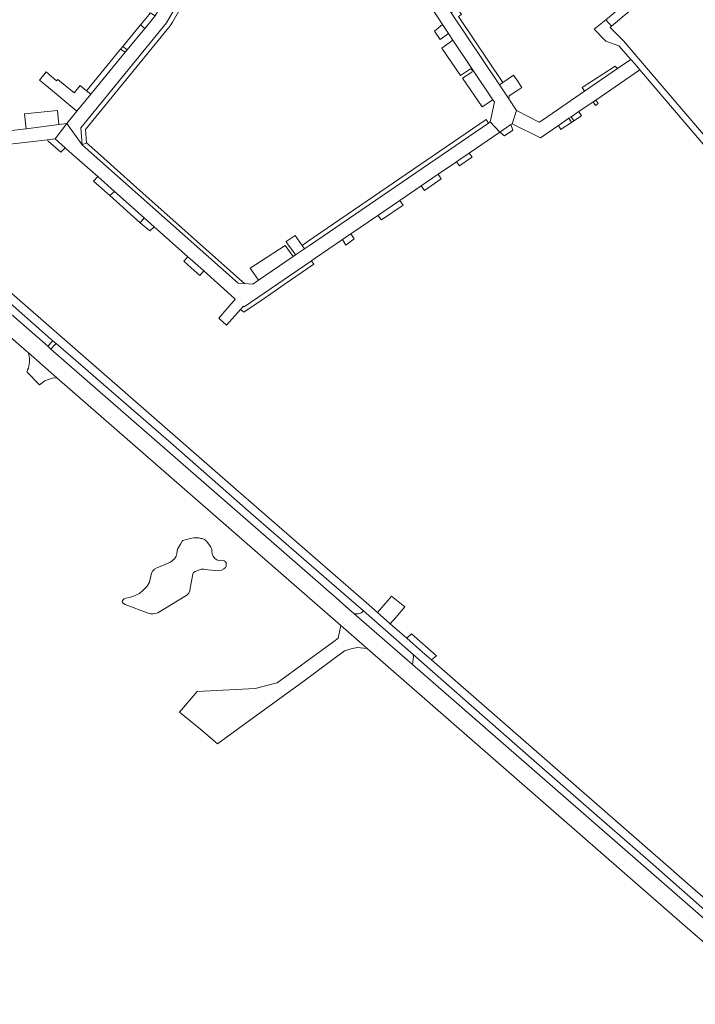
# Model space of a CAD drawing. Header units: metres. Extents: x 166325 to 190320, y 381923 to 404576.
# Tile 888 of 1056: x 175790 to 176003, y 401012 to 401322. Entities that reach past the tile are written whole.
import ezdxf

# ---------------------------------------------------------------- set-up
doc = ezdxf.new("R2010")
doc.units = ezdxf.units.M
for name, color, linetype, lineweight in [('B-WE-OG-WATER_MEER-GV', 8, 'Continuous', 18), ('B-WE-VH-VERHARDING_ASFALT-GV', 8, 'Continuous', 18), ('B-WE-VH-VERHARDING_BETON-GV', 8, 'Continuous', 18), ('B-WE-VH-VERHARDING_BETONSTRAATSTEEN-GV', 8, 'Continuous', 18), ('B-WE-VH-VERHARDING_FUNDERING_ZAND-GV', 8, 'Continuous', 18)]:
    doc.layers.add(name, color=color, linetype=linetype, lineweight=lineweight)

msp = doc.modelspace()

# ---------------------------------------------------------------- linework, layer by layer
at = {"layer": 'B-WE-OG-WATER_MEER-GV', "flags": 128}
msp.add_lwpolyline([(175844.896, 401147.836), (175845.072, 401148.3), (175845.671, 401148.66), (175847.551, 401149.431), (175848.356, 401149.367), (175849.625, 401149.18), (175852.999, 401148.833), (175853.959, 401149.038), (175854.703, 401149.46), (175855.21, 401149.944), (175855.386, 401150.295), (175855.407, 401150.8), (175855.449, 401151.161), (175855.367, 401151.492), (175855.069, 401151.854), (175854.78, 401152.05), (175854.243, 401152.165), (175853.697, 401152.197), (175853.067, 401152.136), (175852.427, 401152.364), (175851.829, 401152.778), (175851.284, 401153.439), (175851.027, 401154.162), (175850.946, 401154.926), (175850.885, 401155.659), (175850.618, 401156.361), (175850.206, 401156.971), (175849.609, 401157.715), (175849.125, 401158.304), (175848.547, 401158.738), (175847.846, 401159.008), (175847.382, 401159.091), (175846.752, 401159.216), (175845.947, 401159.249), (175845.266, 401159.229), (175844.585, 401159.117), (175843.79, 401158.922), (175842.066, 401158.564), (175841.807, 401158.44), (175841.57, 401158.196), (175840.976, 401157.317), (175840.03, 401155.66), (175839.823, 401154.375), (175839.629, 401153.521), (175839.172, 401152.624), (175837.923, 401151.648), (175836.406, 401150.971), (175833.613, 401149.817), (175832.866, 401149.376), (175832.306, 401148.869), (175831.914, 401148.159), (175831.206, 401145.32), (175830.471, 401144.062), (175829.303, 401142.733), (175828.114, 401141.765), (175826.255, 401140.911), (175824.974, 401140.46), (175823.828, 401140.214), (175823.25, 401140.019), (175822.847, 401139.658), (175822.671, 401139.318), (175822.794, 401138.843), (175823.062, 401138.595), (175823.536, 401138.243), (175830.859, 401135.516), (175831.705, 401135.37), (175832.428, 401135.369), (175833.13, 401135.471), (175833.863, 401135.604), (175842.489, 401140.853), (175843.006, 401141.203), (175843.523, 401141.749), (175843.916, 401142.409), (175844.124, 401143.44)], close=True, dxfattribs=at)
at = {"layer": 'B-WE-VH-VERHARDING_ASFALT-GV', "flags": 128}
for points in [[(175980.528, 401327.051), (175980.09, 401326.67), (175978.471, 401325.3), (175976.862, 401323.939), (175975.103, 401322.484), (175975.976, 401321.449), (175976.848, 401320.413), (175977.473, 401320.947), (175978.615, 401321.908), (175980.203, 401323.244), (175981.88, 401324.655), (175982.234, 401324.975), (175981.381, 401326.013)], [(175975.976, 401321.449), (175975.103, 401322.484), (175971.38, 401319.473), (175975.117, 401315.715), (175979.195, 401314.308), (175982.957, 401309.977), (175984.305, 401308.445), (175985.792, 401306.703), (175986.353, 401306.045), (176041.396, 401241.559), (176041.837, 401241.911), (176042.929, 401242.784), (176043.056, 401242.886), (175987.929, 401307.361), (175980.669, 401315.851), (175976.419, 401320.039), (175976.848, 401320.413)], [(175792.577, 401211.604), (175796.586, 401207.514), (175796.977, 401207.804), (175798.261, 401208.758), (175800.528, 401209.579), (175802.039, 401209.71), (175792.976, 401217.611), (175793.173, 401217.022), (175793.318, 401216.418), (175793.411, 401215.804), (175793.45, 401215.185), (175793.436, 401214.564), (175793.368, 401213.946), (175793.247, 401213.337), (175793.074, 401212.741), (175792.85, 401212.162), (175792.763, 401211.983)], [(175898.682, 401136.283), (175898.626, 401136.216), (175898.296, 401135.894), (175897.915, 401135.633), (175897.495, 401135.442), (175897.048, 401135.327), (175896.588, 401135.29), (175896.128, 401135.332), (175895.683, 401135.454), (175914.135, 401119.375), (175914.446, 401121.739), (175914.389, 401122.501)]]:
    msp.add_lwpolyline(points, close=True, dxfattribs=at)
for points in [[(176027.126, 401020.852), (176000, 401044.554), (175914.135, 401119.375), (175895.683, 401135.454), (175894.124, 401136.812), (175890.087, 401140.333), (175889.141, 401141.157), (175887.909, 401142.231), (175885.167, 401144.622), (175800.203, 401218.709), (175799.188, 401219.593), (175769.36, 401245.603)], [(176027.126, 401020.852), (176000, 401044.554), (175914.135, 401119.375), (175895.683, 401135.454), (175894.124, 401136.812), (175890.087, 401140.333), (175889.141, 401141.157), (175887.909, 401142.231), (175885.167, 401144.622), (175800.203, 401218.709), (175799.188, 401219.593), (175769.36, 401245.603)], [(175763.602, 401243.222), (175792.459, 401218.062), (175792.976, 401217.611), (175802.039, 401209.71), (175891.574, 401131.647), (175892.258, 401131.05), (175899.88, 401124.402), (176000, 401037.076), (176028.456, 401012.308)], [(175763.602, 401243.222), (175792.459, 401218.062), (175792.976, 401217.611), (175802.039, 401209.71), (175891.574, 401131.647), (175892.258, 401131.05), (175899.88, 401124.402), (176000, 401037.076), (176028.456, 401012.308)]]:
    msp.add_lwpolyline(points, dxfattribs=at)
at = {"layer": 'B-WE-VH-VERHARDING_BETON-GV', "flags": 128}
for points in [[(176026.747, 401027.744), (176000, 401051.059), (175995.555, 401054.942), (175920.125, 401120.834), (175917.343, 401123.264), (175912.341, 401127.633), (175907.111, 401132.201), (175907.044, 401132.26), (175903.087, 401135.716), (175899.492, 401138.857), (175858.459, 401174.647), (175748.788, 401270.266)], [(176026.747, 401027.744), (176000, 401051.059), (175995.555, 401054.942), (175920.125, 401120.834), (175917.343, 401123.264), (175912.341, 401127.633), (175907.111, 401132.201), (175907.044, 401132.26), (175903.087, 401135.716), (175899.492, 401138.857), (175858.459, 401174.647), (175748.788, 401270.266)], [(175785.583, 401234.764), (175800.189, 401221.888), (175800.822, 401221.347), (175801.798, 401220.513), (175811.116, 401212.545), (175816.739, 401207.549), (175837.943, 401189.182), (175863.15, 401167.046), (175887.894, 401145.593), (175898.682, 401136.283), (175914.389, 401122.501), (175932.591, 401106.458), (175953.193, 401088.409), (175972.251, 401071.788), (175989.165, 401057.083), (176007.167, 401041.263)], [(175785.583, 401234.764), (175800.189, 401221.888), (175800.822, 401221.347), (175801.798, 401220.513), (175811.116, 401212.545), (175816.739, 401207.549), (175837.943, 401189.182), (175863.15, 401167.046), (175887.894, 401145.593), (175898.682, 401136.283), (175914.389, 401122.501), (175932.591, 401106.458), (175953.193, 401088.409), (175972.251, 401071.788), (175989.165, 401057.083), (176007.167, 401041.263)]]:
    msp.add_lwpolyline(points, dxfattribs=at)
at = {"layer": 'B-WE-VH-VERHARDING_BETONSTRAATSTEEN-GV', "flags": 128}
for points in [[(175906.621, 401341.609), (175908.583, 401341.174), (175910.362, 401340.779), (175911.355, 401339.296), (175911.977, 401338.367), (175921.99, 401323.425), (175923.653, 401320.944), (175925.511, 401318.171), (175926.909, 401316.085), (175939.496, 401297.3), (175939.97, 401296.593), (175938.954, 401291.679), (175938.662, 401290.27), (175941.712, 401287.103), (175945.186, 401289.474), (175945.572, 401289.737), (175946.878, 401293.928), (175944.468, 401297.547), (175941.528, 401301.946), (175926.337, 401324.673), (175913.91, 401343.264), (175914.796, 401348.34), (175905.283, 401341.906)], [(175805.195, 401289.783), (175810.032, 401283.067), (175809.65, 401288.445), (175836.656, 401321.487), (175847.927, 401341.137), (175844.246, 401343.2), (175833.053, 401323.746), (175832.514, 401323.076), (175830.382, 401320.482), (175829.788, 401319.759), (175824.26, 401313.033), (175823.588, 401312.215), (175812.755, 401299.052), (175812.741, 401299.034), (175808.391, 401293.652)], [(175837.287, 401319.963), (175837.749, 401320.527), (175838.462, 401321.764), (175849.734, 401341.316), (175854.588, 401342.704), (175855.625, 401343.753), (175856.094, 401344.561), (175848.747, 401342.566), (175847.927, 401341.137), (175836.656, 401321.487), (175809.65, 401288.445), (175810.032, 401283.067), (175811.367, 401283.721), (175811.038, 401287.948)], [(175926.337, 401324.673), (175941.528, 401301.946), (175942.621, 401302.689), (175942.58, 401302.75), (175928.687, 401323.536), (175929.562, 401324.146), (175917.123, 401342.767), (175917.145, 401342.89), (175915.531, 401342.825), (175915.495, 401342.64), (175927.076, 401325.066)], [(175828.402, 401320.839), (175829.788, 401319.759), (175830.382, 401320.482), (175832.514, 401323.076), (175833.053, 401323.746), (175831.447, 401324.694), (175831.121, 401324.144), (175829.03, 401321.602)], [(175829.788, 401319.759), (175828.402, 401320.839), (175822.831, 401314.067), (175824.26, 401313.033)], [(175923.653, 401320.944), (175921.122, 401318.909), (175922.901, 401316.22), (175925.511, 401318.171)], [(175926.909, 401316.085), (175923.375, 401313.532), (175929.283, 401304.872), (175932.415, 401307.002), (175932.665, 401306.881), (175932.918, 401306.591), (175933.023, 401306.344), (175932.979, 401306.197), (175932.835, 401306.014), (175932.5, 401305.727), (175929.892, 401304.044), (175936.064, 401295.004), (175939.496, 401297.3)], [(175811.362, 401300.126), (175812.741, 401299.034), (175812.755, 401299.052), (175823.588, 401312.215), (175822.163, 401313.255), (175820.198, 401310.867)], [(175945.572, 401289.737), (175954.463, 401285.31), (175960.157, 401289.195), (175960.473, 401289.41), (175963.458, 401291.446), (175964.157, 401291.923), (175966.556, 401293.559), (175971.058, 401296.63), (175971.885, 401297.193), (175985.792, 401306.703), (175984.305, 401308.445), (175982.957, 401309.977), (175978.706, 401307.067), (175968.361, 401299.986), (175955.383, 401291.102), (175954.109, 401290.23), (175946.878, 401293.928)], [(175796.537, 401303.441), (175798.118, 401302.135), (175808.391, 401293.652), (175812.741, 401299.034), (175811.362, 401300.126), (175809.361, 401301.711), (175807.486, 401299.438), (175802.33, 401303.682), (175801.988, 401303.259), (175798.65, 401306.03), (175797.939, 401305.159)], [(175944.468, 401297.547), (175944.622, 401298.46), (175947.303, 401300.287), (175948.594, 401301.158), (175946.8, 401303.815), (175946.007, 401304.99), (175942.621, 401302.689), (175941.528, 401301.946)], [(175971.885, 401297.193), (175971.058, 401296.63), (175971.85, 401295.475), (175972.657, 401296.067)], [(175802.206, 401293.837), (175791.854, 401292.848), (175792.399, 401288.153), (175802.656, 401289.46)], [(175967.455, 401292.248), (175966.556, 401293.559), (175964.157, 401291.923), (175964.977, 401290.671)], [(175769.784, 401270.854), (175773.038, 401268.165), (175774.206, 401269.564), (175785.436, 401283.024), (175795.548, 401284.24), (175799.153, 401284.673), (175801.54, 401284.959), (175805.195, 401289.783), (175802.656, 401289.46), (175792.399, 401288.153), (175785.969, 401287.334), (175783.184, 401286.979), (175770.23, 401271.384)], [(175879.346, 401251.408), (175880.092, 401250.315), (175881.67, 401251.391), (175938.143, 401289.913), (175937.391, 401291.011), (175880.923, 401252.484)], [(175945.818, 401287.704), (175945.186, 401289.474), (175941.712, 401287.103), (175943.174, 401285.938)], [(175964.218, 401290.149), (175963.458, 401291.446), (175960.473, 401289.41), (175960.157, 401289.195), (175960.868, 401287.944), (175961.269, 401288.216)], [(175964.157, 401291.923), (175963.458, 401291.446), (175964.218, 401290.149), (175964.977, 401290.671)], [(175801.54, 401284.959), (175799.153, 401284.673), (175799.334, 401284.199), (175803.296, 401280.733), (175804.707, 401282.145)], [(175827.285, 401269.563), (175814.839, 401280.633), (175811.367, 401283.721), (175810.032, 401283.067), (175859.168, 401239.491), (175861.238, 401239.363), (175859.662, 401240.765)], [(175932.431, 401278.872), (175932.9, 401279.188), (175932.013, 401280.485), (175931.559, 401280.175), (175928.892, 401278.356), (175928.02, 401277.761), (175928.963, 401276.467), (175929.711, 401277.033)], [(175923.144, 401272.336), (175922.207, 401273.794), (175916.883, 401270.161), (175917.912, 401268.717)], [(175814.941, 401273.051), (175813.62, 401271.635), (175818.763, 401267.14), (175820.193, 401268.384)], [(175911.196, 401264.066), (175910.139, 401265.559), (175903.234, 401260.847), (175904.351, 401259.461)], [(175829.546, 401260.072), (175828.261, 401258.5), (175831.342, 401255.946), (175832.695, 401257.274)], [(175895.768, 401253.488), (175894.744, 401255.053), (175892.046, 401253.212), (175893.119, 401251.507)], [(175874.377, 401252.483), (175874.715, 401251.883), (175876.486, 401249.457), (175877.267, 401248.388), (175880.092, 401250.315), (175879.346, 401251.408), (175877.198, 401254.557), (175874.306, 401252.609)], [(175876.522, 401247.88), (175873.988, 401251.352), (175863.014, 401244.165), (175863.4, 401243.615), (175865.607, 401240.418)], [(175844.382, 401244.36), (175847.129, 401241.863), (175848.357, 401243.357), (175845.669, 401245.745), (175843.363, 401247.794), (175842.108, 401246.381)], [(175866.416, 401234.055), (175869.485, 401236.157), (175870.885, 401237.116), (175873.722, 401239.059), (175883.081, 401245.469), (175882.322, 401246.576), (175861.065, 401232.049), (175860.851, 401232.271), (175859.922, 401231.223), (175860.989, 401230.338)], [(175801.534, 401220.218), (175801.798, 401220.513), (175800.822, 401221.347), (175800.547, 401221.078), (175799.188, 401219.593), (175800.203, 401218.709)], [(175911.695, 401137.497), (175907.57, 401140.873), (175906.493, 401139.634), (175903.087, 401135.716), (175907.044, 401132.26), (175907.111, 401132.201), (175908.853, 401134.214)], [(175892.258, 401131.05), (175891.574, 401131.647), (175890.74, 401127.653), (175889.358, 401126.609), (175871.457, 401113.594), (175864.581, 401111.839), (175846.231, 401110.839), (175840.759, 401104.353), (175845.76, 401100.21), (175847.483, 401098.866), (175852.701, 401094.336), (175862.072, 401101.14), (175879.546, 401113.921), (175892.729, 401123.626), (175894.343, 401124.231), (175896.729, 401124.743), (175899.88, 401124.402)], [(175920.125, 401120.834), (175921.668, 401122.043), (175913.834, 401128.981), (175912.341, 401127.633), (175917.343, 401123.264)]]:
    msp.add_lwpolyline(points, close=True, dxfattribs=at)
for points in [[(175858.07, 401234.152), (175857.015, 401232.938), (175853.118, 401228.451), (175855.553, 401226.287), (175859.922, 401231.223), (175860.851, 401232.271), (175861.065, 401232.049), (175882.322, 401246.576), (175882.46, 401246.67), (175883.449, 401247.345), (175892.046, 401253.212), (175894.744, 401255.053), (175903.234, 401260.847), (175910.139, 401265.559), (175916.883, 401270.161), (175922.207, 401273.794), (175928.02, 401277.761), (175928.892, 401278.356), (175931.559, 401280.175), (175932.013, 401280.485), (175941.712, 401287.103), (175938.662, 401290.27), (175938.143, 401289.913), (175881.67, 401251.391), (175880.092, 401250.315), (175877.267, 401248.388), (175876.522, 401247.88), (175865.607, 401240.418), (175863.829, 401239.203), (175861.238, 401239.363), (175859.168, 401239.491), (175810.032, 401283.067), (175805.195, 401289.783), (175801.54, 401284.959)], [(175801.54, 401284.959), (175804.707, 401282.145), (175805.146, 401281.755), (175814.941, 401273.051), (175820.193, 401268.384), (175829.546, 401260.072), (175832.695, 401257.274), (175843.363, 401247.794), (175845.669, 401245.745), (175848.357, 401243.357), (175858.094, 401234.705)]]:
    msp.add_lwpolyline(points, dxfattribs=at)
at = {"layer": 'B-WE-VH-VERHARDING_BETONSTRAATSTEEN-GV'}
msp.add_lwpolyline([(175858.094, 401234.705, -0.4918004), (175858.07, 401234.152)], format="xyb", dxfattribs=at)
at = {"layer": 'B-WE-VH-VERHARDING_FUNDERING_ZAND-GV', "flags": 128}
for points in [[(175822.831, 401314.067), (175822.163, 401313.255), (175823.588, 401312.215), (175824.26, 401313.033)], [(175978.706, 401307.067), (175978.07, 401307.87), (175967.596, 401301.105), (175968.361, 401299.986)], [(175820.193, 401268.384), (175818.763, 401267.14), (175828.261, 401258.5), (175829.546, 401260.072)]]:
    msp.add_lwpolyline(points, close=True, dxfattribs=at)

doc.saveas('drawing.dxf')
